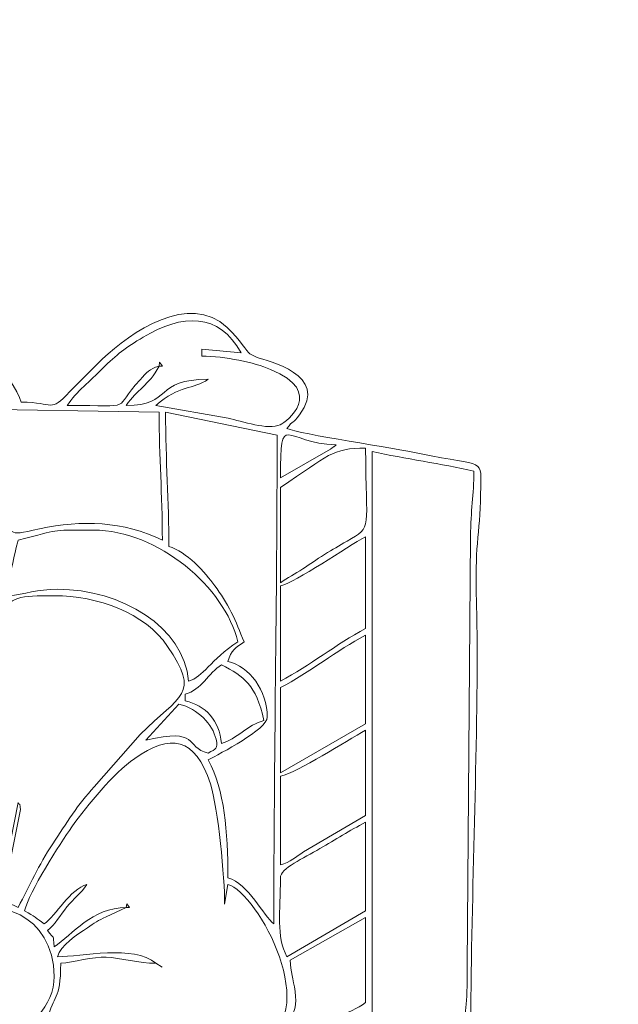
# Model space of a CAD drawing. Header units: millimetres. Extents: x -811 to 1340, y -192 to 870.
# Tile 594 of 656: x 694.4 to 701.24, y 292.55 to 303.79. Entities that reach past the tile are written whole.
import ezdxf

# ---------------------------------------------------------------- set-up
doc = ezdxf.new("R2010")
doc.units = ezdxf.units.MM
doc.header["$MEASUREMENT"] = 0
doc.layers.add('layer 1', color=7, linetype='Continuous')

msp = doc.modelspace()

# ---------------------------------------------------------------- linework, layer by layer
at = {"layer": 'layer 1', "color": 250, "lineweight": 9}
msp.add_open_spline([(728.8618, 280.1878), (728.8618, 280.1878), (728.8618, 265.0378), (728.8618, 265.0378), (728.8618, 265.0378), (728.8618, 265.0378), (708.8618, 265.0378), (708.8618, 265.0378), (708.8618, 265.0378), (708.8618, 265.0378), (708.8618, 268.0378), (708.8618, 268.0378), (708.8618, 268.0378), (708.8618, 268.0378), (688.8618, 268.0378), (688.8618, 268.0378), (688.8618, 268.0378), (688.8618, 268.0378), (688.8618, 265.0378), (688.8618, 265.0378), (688.8618, 265.0378), (688.8618, 265.0378), (668.8618, 265.0378), (668.8618, 265.0378), (668.8618, 265.0378), (668.8618, 265.0378), (668.8618, 280.1878), (668.8618, 280.1878), (668.8618, 280.1878), (668.8618, 280.1878), (671.8618, 280.1878), (671.8618, 280.1878), (671.8618, 280.1878), (671.8618, 280.1878), (671.8618, 299.8878), (671.8618, 299.8878), (671.8618, 299.8878), (671.8618, 299.8878), (668.8618, 299.8878), (668.8618, 299.8878), (668.8618, 299.8878), (668.8618, 299.8878), (668.8618, 315.0378), (668.8618, 315.0378), (668.8618, 315.0378), (668.8618, 315.0378), (688.8617, 315.0378), (688.8617, 315.0378), (688.8617, 315.0378), (688.8617, 309.5159), (693.3399, 305.0378), (698.8617, 305.0378), (698.8617, 305.0378), (704.3835, 305.0378), (708.8617, 309.5159), (708.8617, 315.0378), (708.8617, 315.0378), (708.8617, 315.0378), (728.8618, 315.0378), (728.8618, 315.0378), (728.8618, 315.0378), (728.8618, 315.0378), (728.8618, 299.8878), (728.8618, 299.8878), (728.8618, 299.8878), (728.8618, 299.8878), (725.8618, 299.8878), (725.8618, 299.8878), (725.8618, 299.8878), (725.8618, 299.8878), (725.8618, 280.1878), (725.8618, 280.1878), (725.8618, 280.1878), (725.8618, 280.1878), (728.8618, 280.1878), (728.8618, 280.1878)], degree=3, knots=[0, 0, 0, 0, 0.05, 0.05, 0.05, 0.05, 0.1, 0.1, 0.1, 0.1, 0.15, 0.15, 0.15, 0.15, 0.2, 0.2, 0.2, 0.2, 0.25, 0.25, 0.25, 0.25, 0.3, 0.3, 0.3, 0.3, 0.35, 0.35, 0.35, 0.35, 0.4, 0.4, 0.4, 0.4, 0.45, 0.45, 0.45, 0.45, 0.5, 0.5, 0.5, 0.5, 0.55, 0.55, 0.55, 0.55, 0.6, 0.6, 0.6, 0.6, 0.65, 0.65, 0.65, 0.65, 0.7, 0.7, 0.7, 0.7, 0.75, 0.75, 0.75, 0.75, 0.8, 0.8, 0.8, 0.8, 0.85, 0.85, 0.85, 0.85, 0.9, 0.9, 0.9, 0.9, 1, 1, 1, 1], dxfattribs=at)
at = {"layer": 'layer 1', "color": 114, "lineweight": 9}
for points, knots in [([(692.5488, 300.0252), (692.2773, 300.0252), (692.071, 300.043), (691.862, 299.9626), (691.862, 299.9626), (691.6519, 299.8817), (691.5203, 299.7325), (691.6495, 299.4631), (691.6495, 299.4631), (691.1249, 299.4631), (690.5998, 299.4657), (690.0753, 299.4627), (690.0753, 299.4627), (689.117, 299.4572), (689.2514, 299.7672), (689.2514, 298.7887), (689.2514, 298.7887), (688.873, 298.8768), (689.0976, 298.9011), (688.502, 298.9011), (688.502, 298.9011), (688.0409, 299.5896), (687.3746, 299.6129), (686.7034, 299.1634), (686.7034, 299.1634), (686.6578, 299.2029), (686.6897, 299.1823), (686.6161, 299.226), (686.6161, 299.226), (685.9288, 299.6342), (684.9417, 299.6617), (684.4614, 298.8197), (684.4614, 298.8197), (684.2931, 298.5246), (684.4775, 298.6084), (684.1736, 298.5834), (684.1736, 298.5834), (683.4458, 298.5235), (683.0063, 298.2119), (682.8438, 297.5146), (682.8438, 297.5146), (682.9569, 297.439), (683.1754, 297.2464), (683.2935, 297.2149), (683.2935, 297.2149), (683.2484, 297.0212), (683.1618, 297.0267), (683.0819, 296.827), (683.0819, 296.827), (683.0099, 296.6475), (683.0312, 296.5072), (683.0312, 296.2781), (683.0312, 296.2781), (683.4243, 296.1866), (684.9104, 295.5367), (685.242, 295.0415), (685.242, 295.0415), (685.0578, 294.9924), (685.1734, 294.962), (684.8688, 294.9651), (684.8688, 294.9651), (684.5703, 294.9681), (683.5072, 294.8399), (683.2629, 294.7723), (683.2629, 294.7723), (682.9999, 294.6997), (682.3567, 294.5649), (682.3567, 294.2547), (682.3567, 294.2547), (682.3567, 294.0525), (682.4832, 293.9204), (682.6565, 293.88), (682.6565, 293.88), (682.6565, 293.4232), (682.6885, 293.2546), (682.9937, 293.0931), (682.9937, 293.0931), (683.2567, 293.2692), (684.3394, 294.2212), (684.605, 294.2922), (684.605, 294.2922), (684.509, 294.1488), (684.3723, 294.0607), (684.2622, 293.923), (684.2622, 293.923), (684.145, 293.7767), (684.0417, 293.6561), (683.9253, 293.5104), (683.9253, 293.5104), (683.1988, 292.6007), (682.7361, 291.7327), (682.2068, 290.7324), (682.2068, 290.7324), (682.0268, 290.853), (681.5388, 291.445), (680.7066, 291.93), (680.7066, 291.93), (680.1865, 292.2331), (679.3966, 292.3453), (679.3966, 291.5193), (679.3966, 291.5193), (679.3966, 291.2299), (679.3978, 290.7017), (679.5089, 290.4701), (679.5089, 290.4701), (679.1552, 290.2333), (678.8585, 289.9235), (678.9843, 289.3835), (678.9843, 289.3835), (678.9843, 289.3835), (677.2982, 289.3835), (677.2982, 289.3835), (677.2982, 289.3835), (677.2982, 289.3835), (677.2607, 279.9033), (677.2607, 279.9033), (677.2607, 279.9033), (677.2607, 279.9033), (688.3895, 279.9033), (688.3895, 279.9033), (688.3895, 279.9033), (688.3895, 279.9033), (688.3895, 281.2148), (688.3895, 281.2148), (688.3895, 281.2148), (688.4981, 281.1858), (688.7019, 281.0031), (688.8611, 280.8995), (688.8611, 280.8995), (689.4325, 280.5277), (690.3973, 280.0667), (691.0596, 279.9129), (691.0596, 279.9129), (691.3057, 279.8557), (691.4781, 279.7936), (691.7241, 279.753), (691.7241, 279.753), (693.0986, 279.5262), (692.9463, 279.6122), (694.1601, 279.641), (694.1601, 279.641), (694.1601, 279.641), (695.1255, 279.7997), (695.1255, 279.7997), (695.1255, 279.7997), (695.2171, 279.8213), (695.3004, 279.8588), (695.4131, 279.8868), (695.4131, 279.8868), (696.3381, 280.1166), (697.1979, 280.5772), (697.9821, 281.1024), (697.9821, 281.1024), (697.9821, 281.2906), (697.9863, 281.2967), (698.0196, 281.4396), (698.0196, 281.4396), (698.0196, 281.4396), (699.7807, 281.4396), (699.7807, 281.4396), (699.7807, 281.4396), (699.7807, 281.4396), (700.2361, 283.0826), (700.2361, 283.0826), (700.2361, 283.0826), (700.348, 283.3263), (700.6436, 283.4847), (700.3056, 284.1004), (700.3056, 284.1004), (700.3056, 284.1004), (699.6664, 285.2223), (699.6664, 285.2223), (699.6664, 285.2223), (699.4028, 285.6818), (699.481, 285.4821), (699.4809, 286.1984), (699.4809, 286.1984), (699.4809, 286.6375), (699.5187, 286.9339), (699.5184, 287.36), (699.5184, 287.36), (699.5175, 288.9571), (699.5559, 290.4392), (699.5559, 292.0439), (699.5559, 292.0439), (699.5559, 293.5787), (699.6308, 295.1167), (699.6308, 296.6528), (699.6308, 296.6528), (699.6308, 297.0067), (699.6046, 297.4721), (699.6328, 297.8124), (699.6328, 297.8124), (699.6482, 297.9985), (699.6666, 298.1383), (699.6696, 298.3777), (699.6696, 298.3777), (699.6752, 298.8133), (699.7427, 298.6737), (698.9713, 298.8411), (698.9713, 298.8411), (698.7139, 298.897), (697.5875, 299.0635), (697.4575, 299.1259), (697.4575, 299.1259), (697.5306, 299.2256), (697.521, 299.1726), (697.6019, 299.2813), (697.6019, 299.2813), (697.9466, 299.7444), (697.2393, 299.8922), (697.1106, 299.9406), (697.1106, 299.9406), (697.1106, 299.9406), (697.0342, 299.9766), (697.0342, 299.9766), (697.0342, 299.9766), (696.9941, 300.0059), (696.9284, 300.1353), (696.7751, 300.2796), (696.7751, 300.2796), (696.3392, 300.6902), (695.6706, 300.2198), (695.3497, 299.9223), (695.3497, 299.9223), (695.3497, 299.9223), (694.9764, 299.546), (694.9764, 299.546), (694.9764, 299.546), (694.7411, 299.2975), (694.8049, 299.4257), (694.4224, 299.4257), (694.4224, 299.4257), (694.3536, 299.6833), (693.7256, 300.4748), (693.1858, 300.4748), (693.1858, 300.4748), (692.9188, 300.4748), (692.6028, 300.2274), (692.5488, 300.0252)], [0, 0, 0, 0, 0.0163934, 0.0163934, 0.0163934, 0.0163934, 0.0327869, 0.0327869, 0.0327869, 0.0327869, 0.0491803, 0.0491803, 0.0491803, 0.0491803, 0.0655738, 0.0655738, 0.0655738, 0.0655738, 0.0819672, 0.0819672, 0.0819672, 0.0819672, 0.0983607, 0.0983607, 0.0983607, 0.0983607, 0.1147541, 0.1147541, 0.1147541, 0.1147541, 0.1311475, 0.1311475, 0.1311475, 0.1311475, 0.147541, 0.147541, 0.147541, 0.147541, 0.1639344, 0.1639344, 0.1639344, 0.1639344, 0.1803279, 0.1803279, 0.1803279, 0.1803279, 0.1967213, 0.1967213, 0.1967213, 0.1967213, 0.2131148, 0.2131148, 0.2131148, 0.2131148, 0.2295082, 0.2295082, 0.2295082, 0.2295082, 0.2459016, 0.2459016, 0.2459016, 0.2459016, 0.2622951, 0.2622951, 0.2622951, 0.2622951, 0.2786885, 0.2786885, 0.2786885, 0.2786885, 0.295082, 0.295082, 0.295082, 0.295082, 0.3114754, 0.3114754, 0.3114754, 0.3114754, 0.3278689, 0.3278689, 0.3278689, 0.3278689, 0.3442623, 0.3442623, 0.3442623, 0.3442623, 0.3606557, 0.3606557, 0.3606557, 0.3606557, 0.3770492, 0.3770492, 0.3770492, 0.3770492, 0.3934426, 0.3934426, 0.3934426, 0.3934426, 0.4098361, 0.4098361, 0.4098361, 0.4098361, 0.4262295, 0.4262295, 0.4262295, 0.4262295, 0.442623, 0.442623, 0.442623, 0.442623, 0.4590164, 0.4590164, 0.4590164, 0.4590164, 0.4754098, 0.4754098, 0.4754098, 0.4754098, 0.4918033, 0.4918033, 0.4918033, 0.4918033, 0.5081967, 0.5081967, 0.5081967, 0.5081967, 0.5245902, 0.5245902, 0.5245902, 0.5245902, 0.5409836, 0.5409836, 0.5409836, 0.5409836, 0.557377, 0.557377, 0.557377, 0.557377, 0.5737705, 0.5737705, 0.5737705, 0.5737705, 0.5901639, 0.5901639, 0.5901639, 0.5901639, 0.6065574, 0.6065574, 0.6065574, 0.6065574, 0.6229508, 0.6229508, 0.6229508, 0.6229508, 0.6393443, 0.6393443, 0.6393443, 0.6393443, 0.6557377, 0.6557377, 0.6557377, 0.6557377, 0.6721311, 0.6721311, 0.6721311, 0.6721311, 0.6885246, 0.6885246, 0.6885246, 0.6885246, 0.704918, 0.704918, 0.704918, 0.704918, 0.7213115, 0.7213115, 0.7213115, 0.7213115, 0.7377049, 0.7377049, 0.7377049, 0.7377049, 0.7540984, 0.7540984, 0.7540984, 0.7540984, 0.7704918, 0.7704918, 0.7704918, 0.7704918, 0.7868852, 0.7868852, 0.7868852, 0.7868852, 0.8032787, 0.8032787, 0.8032787, 0.8032787, 0.8196721, 0.8196721, 0.8196721, 0.8196721, 0.8360656, 0.8360656, 0.8360656, 0.8360656, 0.852459, 0.852459, 0.852459, 0.852459, 0.8688525, 0.8688525, 0.8688525, 0.8688525, 0.8852459, 0.8852459, 0.8852459, 0.8852459, 0.9016393, 0.9016393, 0.9016393, 0.9016393, 0.9180328, 0.9180328, 0.9180328, 0.9180328, 0.9344262, 0.9344262, 0.9344262, 0.9344262, 0.9508197, 0.9508197, 0.9508197, 0.9508197, 0.9672131, 0.9672131, 0.9672131, 0.9672131, 1, 1, 1, 1]), ([(695.9961, 299.8378), (695.8792, 299.8066), (695.8613, 299.7655), (695.7794, 299.6799), (695.7794, 299.6799), (695.4439, 299.3293), (695.7641, 299.3882), (694.947, 299.3882), (694.947, 299.3882), (695.0551, 299.5496), (695.208, 299.6666), (695.3496, 299.8099), (695.3496, 299.8099), (695.5133, 299.9755), (695.6133, 300.0456), (695.8153, 300.1686), (695.8153, 300.1686), (696.2552, 300.4365), (696.6883, 300.4501), (696.9329, 299.9877), (696.9329, 299.9877), (696.9329, 299.9877), (696.4841, 300.0324), (696.4841, 300.0324), (696.4841, 300.0324), (696.4841, 300.0324), (696.4833, 299.9503), (696.4833, 299.9503), (696.4833, 299.9503), (696.7579, 299.9503), (697.0793, 299.8797), (697.2704, 299.8005), (697.2704, 299.8005), (697.9051, 299.5374), (697.4496, 299.2026), (697.3809, 299.1688), (697.3809, 299.1688), (697.2421, 299.1005), (696.9392, 299.2118), (696.7872, 299.2425), (696.7872, 299.2425), (696.7872, 299.2425), (695.9587, 299.3882), (695.9587, 299.3882), (695.9587, 299.3882), (696.2321, 299.6258), (696.3826, 299.5659), (696.5582, 299.688), (696.5582, 299.688), (695.9406, 299.688), (696.1458, 299.3882), (695.6214, 299.3882), (695.6214, 299.3882), (695.7459, 299.5739), (695.8762, 299.6112), (695.9961, 299.8378)], [0, 0, 0, 0, 0.0666667, 0.0666667, 0.0666667, 0.0666667, 0.1333333, 0.1333333, 0.1333333, 0.1333333, 0.2, 0.2, 0.2, 0.2, 0.2666667, 0.2666667, 0.2666667, 0.2666667, 0.3333333, 0.3333333, 0.3333333, 0.3333333, 0.4, 0.4, 0.4, 0.4, 0.4666667, 0.4666667, 0.4666667, 0.4666667, 0.5333333, 0.5333333, 0.5333333, 0.5333333, 0.6, 0.6, 0.6, 0.6, 0.6666667, 0.6666667, 0.6666667, 0.6666667, 0.7333333, 0.7333333, 0.7333333, 0.7333333, 0.8, 0.8, 0.8, 0.8, 0.8666667, 0.8666667, 0.8666667, 0.8666667, 1, 1, 1, 1]), ([(695.9961, 299.8378), (695.9961, 299.8378), (696.0336, 299.8378), (696.0336, 299.8378), (696.0336, 299.8378), (696.0336, 299.8378), (696.0024, 299.8815), (696.0024, 299.8815), (696.0024, 299.8815), (696.0024, 299.8815), (695.9961, 299.8378), (695.9961, 299.8378)], [0, 0, 0, 0, 0.25, 0.25, 0.25, 0.25, 0.5, 0.5, 0.5, 0.5, 1, 1, 1, 1]), ([(693.673, 298.4514), (693.673, 298.4514), (693.673, 299.3507), (693.673, 299.3507), (693.673, 299.3507), (693.673, 299.3507), (695.9961, 299.3132), (695.9961, 299.3132), (695.9961, 299.3132), (695.9961, 298.7865), (696.0336, 298.3882), (696.0336, 297.8519), (696.0336, 297.8519), (695.5893, 298.065), (695.1136, 298.084), (694.6313, 297.9795), (694.6313, 297.9795), (694.1904, 297.8841), (694.4439, 297.9241), (693.9573, 298.2112), (693.9573, 298.2112), (693.8472, 298.2761), (693.673, 298.315), (693.673, 298.4514)], [0, 0, 0, 0, 0.1428571, 0.1428571, 0.1428571, 0.1428571, 0.2857143, 0.2857143, 0.2857143, 0.2857143, 0.4285714, 0.4285714, 0.4285714, 0.4285714, 0.5714286, 0.5714286, 0.5714286, 0.5714286, 0.7142857, 0.7142857, 0.7142857, 0.7142857, 1, 1, 1, 1]), ([(697.3826, 298.5638), (697.3826, 299.3552), (697.4264, 298.9518), (698.0196, 298.9385), (698.0196, 298.9385), (697.9804, 298.9044), (698.0138, 298.9308), (697.9549, 298.8909), (697.9549, 298.8909), (697.9549, 298.8909), (697.3826, 298.5638), (697.3826, 298.5638)], [0, 0, 0, 0, 0.25, 0.25, 0.25, 0.25, 0.5, 0.5, 0.5, 0.5, 1, 1, 1, 1]), ([(696.0711, 299.3132), (696.0711, 299.3132), (697.3451, 299.051), (697.3451, 299.051), (697.3451, 299.051), (697.3451, 297.163), (697.3076, 295.3725), (697.3076, 293.4678), (697.3076, 293.4678), (697.1871, 293.5561), (697.0194, 293.9293), (696.783, 293.9924), (696.783, 293.9924), (696.783, 294.5327), (696.7443, 294.9896), (696.5582, 295.3413), (696.5582, 295.3413), (696.689, 295.4106), (697.2327, 295.6921), (697.2327, 295.8284), (697.2327, 295.8284), (697.2327, 296.1312), (697.029, 296.4082), (696.783, 296.4655), (696.783, 296.4655), (696.8158, 296.588), (696.8771, 296.6278), (696.9704, 296.6903), (696.9704, 296.6903), (696.9158, 296.8041), (696.8802, 296.915), (696.8212, 297.0282), (696.8212, 297.0282), (696.7664, 297.1334), (696.7, 297.2355), (696.6338, 297.328), (696.6338, 297.328), (696.5254, 297.4794), (696.3061, 297.7242), (696.1086, 297.7769), (696.1086, 297.7769), (696.1086, 298.2875), (696.0711, 298.7605), (696.0711, 299.3132)], [0, 0, 0, 0, 0.0833333, 0.0833333, 0.0833333, 0.0833333, 0.1666667, 0.1666667, 0.1666667, 0.1666667, 0.25, 0.25, 0.25, 0.25, 0.3333333, 0.3333333, 0.3333333, 0.3333333, 0.4166667, 0.4166667, 0.4166667, 0.4166667, 0.5, 0.5, 0.5, 0.5, 0.5833333, 0.5833333, 0.5833333, 0.5833333, 0.6666667, 0.6666667, 0.6666667, 0.6666667, 0.75, 0.75, 0.75, 0.75, 0.8333333, 0.8333333, 0.8333333, 0.8333333, 1, 1, 1, 1]), ([(697.3826, 297.3647), (697.3826, 297.3647), (697.3826, 298.4514), (697.3826, 298.4514), (697.3826, 298.4514), (697.9355, 298.8217), (697.9724, 298.9011), (698.3568, 298.9011), (698.3568, 298.9011), (698.3568, 297.9578), (698.4451, 298.0114), (698.1445, 297.8395), (698.1445, 297.8395), (698.043, 297.7814), (697.9868, 297.7483), (697.8855, 297.6862), (697.8855, 297.6862), (697.7879, 297.6265), (697.7297, 297.5809), (697.6377, 297.5218), (697.6377, 297.5218), (697.544, 297.4617), (697.4696, 297.423), (697.3826, 297.3647)], [0, 0, 0, 0, 0.1428571, 0.1428571, 0.1428571, 0.1428571, 0.2857143, 0.2857143, 0.2857143, 0.2857143, 0.4285714, 0.4285714, 0.4285714, 0.4285714, 0.5714286, 0.5714286, 0.5714286, 0.5714286, 0.7142857, 0.7142857, 0.7142857, 0.7142857, 1, 1, 1, 1]), ([(699.406, 285.7113), (699.406, 285.7113), (698.7456, 286.815), (698.7456, 286.815), (698.7456, 286.815), (698.7456, 286.815), (699.1339, 289.9179), (699.1339, 289.9179), (699.1339, 289.9179), (699.1722, 290.2269), (699.1875, 290.4281), (699.2299, 290.7212), (699.2299, 290.7212), (699.2613, 290.9383), (699.311, 291.2778), (699.331, 291.5193), (699.331, 291.5193), (698.9957, 291.5974), (698.7613, 291.8172), (698.4318, 291.894), (698.4318, 291.894), (698.4318, 291.894), (698.4318, 298.8636), (698.4318, 298.8636), (698.4318, 298.8636), (698.806, 298.7764), (699.2207, 298.7256), (699.5934, 298.6388), (699.5934, 298.6388), (699.5934, 298.3605), (699.5551, 298.1974), (699.5558, 297.8894), (699.5558, 297.8894), (699.5558, 297.8894), (699.5184, 292.9807), (699.5184, 292.9807), (699.5184, 292.9807), (699.5185, 292.5043), (699.488, 292.4726), (699.4797, 292.195), (699.4797, 292.195), (699.464, 291.669), (699.4809, 291.1121), (699.4809, 290.5825), (699.4809, 290.5825), (699.481, 290.0218), (699.4435, 289.5569), (699.4435, 288.9713), (699.4435, 288.9713), (699.4435, 288.9713), (699.4435, 286.4982), (699.4435, 286.4982), (699.4435, 286.4982), (699.4442, 286.1779), (699.406, 286.0105), (699.406, 285.7113)], [0, 0, 0, 0, 0.0666667, 0.0666667, 0.0666667, 0.0666667, 0.1333333, 0.1333333, 0.1333333, 0.1333333, 0.2, 0.2, 0.2, 0.2, 0.2666667, 0.2666667, 0.2666667, 0.2666667, 0.3333333, 0.3333333, 0.3333333, 0.3333333, 0.4, 0.4, 0.4, 0.4, 0.4666667, 0.4666667, 0.4666667, 0.4666667, 0.5333333, 0.5333333, 0.5333333, 0.5333333, 0.6, 0.6, 0.6, 0.6, 0.6666667, 0.6666667, 0.6666667, 0.6666667, 0.7333333, 0.7333333, 0.7333333, 0.7333333, 0.8, 0.8, 0.8, 0.8, 0.8666667, 0.8666667, 0.8666667, 0.8666667, 1, 1, 1, 1]), ([(694.2725, 297.2149), (694.277, 297.4198), (694.3444, 297.6779), (694.3849, 297.8519), (694.3849, 297.8519), (694.911, 297.9744), (694.6911, 297.9643), (695.2467, 297.9643), (695.2467, 297.9643), (695.9863, 297.9643), (696.7513, 297.309), (696.8954, 296.6903), (696.8954, 296.6903), (696.5837, 296.4815), (696.4967, 296.2842), (696.3334, 296.2407), (696.3334, 296.2407), (696.2819, 296.8593), (695.567, 297.2898), (694.8345, 297.2898), (694.8345, 297.2898), (694.6021, 297.2898), (694.4693, 297.2312), (694.2725, 297.2149)], [0, 0, 0, 0, 0.1428571, 0.1428571, 0.1428571, 0.1428571, 0.2857143, 0.2857143, 0.2857143, 0.2857143, 0.4285714, 0.4285714, 0.4285714, 0.4285714, 0.5714286, 0.5714286, 0.5714286, 0.5714286, 0.7142857, 0.7142857, 0.7142857, 0.7142857, 1, 1, 1, 1]), ([(697.3826, 296.2407), (697.3826, 296.2407), (697.3826, 297.3273), (697.3826, 297.3273), (697.3826, 297.3273), (697.5569, 297.3679), (698.1435, 297.7765), (698.3568, 297.8894), (698.3568, 297.8894), (698.3568, 297.8894), (698.3568, 296.8402), (698.3568, 296.8402), (698.3568, 296.8402), (698.0136, 296.6585), (697.7258, 296.4222), (697.3826, 296.2407)], [0, 0, 0, 0, 0.2, 0.2, 0.2, 0.2, 0.4, 0.4, 0.4, 0.4, 0.6, 0.6, 0.6, 0.6, 1, 1, 1, 1]), ([(694.3849, 293.6551), (694.2854, 293.7029), (694.3448, 293.6893), (694.1975, 293.6926), (694.1975, 293.6926), (694.1975, 293.6926), (694.413, 294.7738), (694.413, 294.7738), (694.413, 294.7738), (694.4014, 294.8585), (694.4147, 294.8071), (694.3849, 294.8542), (694.3849, 294.8542), (694.3849, 294.8542), (694.1601, 293.7301), (694.1601, 293.7301), (694.1601, 293.7301), (693.9191, 293.674), (693.8543, 293.6641), (693.673, 293.5427), (693.673, 293.5427), (693.673, 293.5427), (693.8124, 294.6023), (693.8124, 294.6023), (693.8124, 294.6023), (693.8803, 294.9478), (693.9147, 295.286), (693.9824, 295.6315), (693.9824, 295.6315), (694.2852, 297.177), (694.0154, 297.2149), (694.7971, 297.2149), (694.7971, 297.2149), (695.2967, 297.2149), (695.833, 297.0199), (696.0934, 296.6376), (696.0934, 296.6376), (696.4719, 296.0819), (696.2402, 296.0898), (695.7807, 295.6317), (695.7807, 295.6317), (695.7807, 295.6317), (695.2561, 295.0322), (695.2561, 295.0322), (695.2561, 295.0322), (695.0729, 294.8401), (694.933, 294.6136), (694.7816, 294.3825), (694.7816, 294.3825), (694.6175, 294.1319), (694.5216, 293.9135), (694.3849, 293.6551)], [0, 0, 0, 0, 0.0714286, 0.0714286, 0.0714286, 0.0714286, 0.1428571, 0.1428571, 0.1428571, 0.1428571, 0.2142857, 0.2142857, 0.2142857, 0.2142857, 0.2857143, 0.2857143, 0.2857143, 0.2857143, 0.3571429, 0.3571429, 0.3571429, 0.3571429, 0.4285714, 0.4285714, 0.4285714, 0.4285714, 0.5, 0.5, 0.5, 0.5, 0.5714286, 0.5714286, 0.5714286, 0.5714286, 0.6428571, 0.6428571, 0.6428571, 0.6428571, 0.7142857, 0.7142857, 0.7142857, 0.7142857, 0.7857143, 0.7857143, 0.7857143, 0.7857143, 0.8571429, 0.8571429, 0.8571429, 0.8571429, 1, 1, 1, 1]), ([(697.3826, 295.1914), (697.3826, 295.1914), (697.3826, 296.1657), (697.3826, 296.1657), (697.3826, 296.1657), (697.7105, 296.3392), (698.0289, 296.5917), (698.3568, 296.7652), (698.3568, 296.7652), (698.3568, 296.7652), (698.3568, 295.7535), (698.3568, 295.7535), (698.3568, 295.7535), (698.3568, 295.7535), (697.3826, 295.1914), (697.3826, 295.1914)], [0, 0, 0, 0, 0.2, 0.2, 0.2, 0.2, 0.4, 0.4, 0.4, 0.4, 0.6, 0.6, 0.6, 0.6, 1, 1, 1, 1]), ([(696.2959, 296.0908), (696.4817, 296.1404), (696.5617, 296.33), (696.7081, 296.428), (696.7081, 296.428), (696.9743, 296.2871), (697.0987, 296.2051), (697.1952, 295.791), (697.1952, 295.791), (697.0115, 295.7419), (696.8774, 295.5739), (696.7081, 295.5287), (696.7081, 295.5287), (696.6861, 295.7932), (696.5267, 295.962), (696.2959, 296.0158), (696.2959, 296.0158), (696.2959, 296.0158), (696.2959, 296.0908), (696.2959, 296.0908)], [0, 0, 0, 0, 0.1666667, 0.1666667, 0.1666667, 0.1666667, 0.3333333, 0.3333333, 0.3333333, 0.3333333, 0.5, 0.5, 0.5, 0.5, 0.6666667, 0.6666667, 0.6666667, 0.6666667, 1, 1, 1, 1]), ([(695.8463, 295.5661), (695.8463, 295.5661), (696.221, 295.9783), (696.221, 295.9783), (696.221, 295.9783), (696.445, 295.9261), (696.609, 295.7419), (696.6476, 295.5772), (696.6476, 295.5772), (696.6747, 295.4613), (696.6456, 295.4747), (696.5582, 295.4163), (696.5582, 295.4163), (696.2814, 295.4902), (696.4676, 295.7109), (695.8463, 295.5661)], [0, 0, 0, 0, 0.2, 0.2, 0.2, 0.2, 0.4, 0.4, 0.4, 0.4, 0.6, 0.6, 0.6, 0.6, 1, 1, 1, 1]), ([(695.9587, 293.0181), (695.7087, 293.2354), (695.1089, 293.0931), (694.8345, 293.0931), (694.8345, 293.0931), (694.8694, 293.2236), (695.0622, 293.3442), (695.1782, 293.4239), (695.1782, 293.4239), (695.2582, 293.4788), (695.2984, 293.507), (695.3914, 293.5479), (695.3914, 293.5479), (695.3914, 293.5479), (695.6214, 293.6551), (695.6214, 293.6551), (695.6214, 293.6551), (695.2304, 293.6551), (695.008, 293.3467), (694.7971, 293.2055), (694.7971, 293.2055), (694.7837, 293.3666), (694.8024, 293.273), (694.7221, 293.3928), (694.7221, 293.3928), (694.8066, 293.4547), (694.8695, 293.5723), (694.9411, 293.661), (694.9411, 293.661), (695.0237, 293.7634), (695.0993, 293.8092), (695.1718, 293.9175), (695.1718, 293.9175), (694.9785, 293.8658), (694.8217, 293.5682), (694.6847, 293.4678), (694.6847, 293.4678), (694.5863, 293.5337), (694.5798, 293.5542), (694.4599, 293.6177), (694.4599, 293.6177), (694.5092, 293.8296), (694.8628, 294.3858), (695.0002, 294.5762), (695.0002, 294.5762), (695.1824, 294.8287), (695.4686, 295.1833), (695.7178, 295.3574), (695.7178, 295.3574), (696.127, 295.6432), (696.4043, 295.6063), (696.5827, 295.0661), (696.5827, 295.0661), (696.6734, 294.7913), (696.7456, 293.9891), (696.7456, 293.6926), (696.7456, 293.6926), (696.7456, 293.6926), (696.783, 293.9175), (696.783, 293.9175), (696.783, 293.9175), (697.1201, 293.8274), (697.9025, 292.4214), (697.1216, 292.08), (697.1216, 292.08), (696.7864, 291.9334), (696.1964, 292.0199), (695.8452, 292.0803), (695.8452, 292.0803), (695.5106, 292.1378), (694.8581, 292.3698), (694.7221, 292.3811), (694.7221, 292.3811), (694.7879, 292.6632), (694.872, 292.5804), (694.872, 293.0181), (694.872, 293.0181), (695.0165, 293.0301), (695.249, 293.096), (695.391, 293.088), (695.391, 293.088), (695.5483, 293.079), (695.7772, 293.0181), (695.9587, 293.0181)], [0, 0, 0, 0, 0.0454545, 0.0454545, 0.0454545, 0.0454545, 0.0909091, 0.0909091, 0.0909091, 0.0909091, 0.1363636, 0.1363636, 0.1363636, 0.1363636, 0.1818182, 0.1818182, 0.1818182, 0.1818182, 0.2272727, 0.2272727, 0.2272727, 0.2272727, 0.2727273, 0.2727273, 0.2727273, 0.2727273, 0.3181818, 0.3181818, 0.3181818, 0.3181818, 0.3636364, 0.3636364, 0.3636364, 0.3636364, 0.4090909, 0.4090909, 0.4090909, 0.4090909, 0.4545455, 0.4545455, 0.4545455, 0.4545455, 0.5, 0.5, 0.5, 0.5, 0.5454545, 0.5454545, 0.5454545, 0.5454545, 0.5909091, 0.5909091, 0.5909091, 0.5909091, 0.6363636, 0.6363636, 0.6363636, 0.6363636, 0.6818182, 0.6818182, 0.6818182, 0.6818182, 0.7272727, 0.7272727, 0.7272727, 0.7272727, 0.7727273, 0.7727273, 0.7727273, 0.7727273, 0.8181818, 0.8181818, 0.8181818, 0.8181818, 0.8636364, 0.8636364, 0.8636364, 0.8636364, 0.9090909, 0.9090909, 0.9090909, 0.9090909, 1, 1, 1, 1]), ([(697.3826, 294.1423), (697.3826, 294.1423), (697.3826, 295.154), (697.3826, 295.154), (697.3826, 295.154), (697.5853, 295.2012), (698.1306, 295.5589), (698.3568, 295.6786), (698.3568, 295.6786), (698.3568, 295.6786), (698.3568, 294.7043), (698.3568, 294.7043), (698.3568, 294.7043), (698.3568, 294.7043), (697.6467, 294.2904), (697.6467, 294.2904), (697.6467, 294.2904), (697.5576, 294.236), (697.498, 294.1731), (697.3826, 294.1423)], [0, 0, 0, 0, 0.1666667, 0.1666667, 0.1666667, 0.1666667, 0.3333333, 0.3333333, 0.3333333, 0.3333333, 0.5, 0.5, 0.5, 0.5, 0.6666667, 0.6666667, 0.6666667, 0.6666667, 1, 1, 1, 1]), ([(697.4575, 293.0931), (697.3319, 293.3304), (697.3826, 293.6001), (697.3826, 293.9924), (697.3826, 293.9924), (697.3826, 294.1063), (697.647, 294.2154), (697.8343, 294.3275), (697.8343, 294.3275), (698.0136, 294.4348), (698.1701, 294.5306), (698.3568, 294.6294), (698.3568, 294.6294), (698.3568, 294.6294), (698.3568, 293.6177), (698.3568, 293.6177), (698.3568, 293.6177), (698.3568, 293.6177), (697.4575, 293.0931), (697.4575, 293.0931)], [0, 0, 0, 0, 0.1666667, 0.1666667, 0.1666667, 0.1666667, 0.3333333, 0.3333333, 0.3333333, 0.3333333, 0.5, 0.5, 0.5, 0.5, 0.6666667, 0.6666667, 0.6666667, 0.6666667, 1, 1, 1, 1]), ([(693.5231, 292.8682), (693.5231, 293.1742), (693.4977, 293.2557), (693.7554, 293.4978), (693.7554, 293.4978), (694.1053, 293.8266), (694.7971, 293.5731), (694.7971, 292.8682), (694.7971, 292.8682), (694.7971, 292.5348), (694.5208, 292.2312), (694.1975, 292.2312), (694.1975, 292.2312), (693.89, 292.2312), (693.5231, 292.5749), (693.5231, 292.8682)], [0, 0, 0, 0, 0.2, 0.2, 0.2, 0.2, 0.4, 0.4, 0.4, 0.4, 0.6, 0.6, 0.6, 0.6, 1, 1, 1, 1]), ([(695.6214, 293.6551), (695.6214, 293.6551), (695.6589, 293.6551), (695.6589, 293.6551), (695.6589, 293.6551), (695.6589, 293.6551), (695.6277, 293.6989), (695.6277, 293.6989), (695.6277, 293.6989), (695.6277, 293.6989), (695.6214, 293.6551), (695.6214, 293.6551)], [0, 0, 0, 0, 0.25, 0.25, 0.25, 0.25, 0.5, 0.5, 0.5, 0.5, 1, 1, 1, 1]), ([(697.495, 293.0556), (697.495, 293.0556), (698.3568, 293.5427), (698.3568, 293.5427), (698.3568, 293.5427), (698.3568, 293.5427), (698.3568, 292.5685), (698.3568, 292.5685), (698.3568, 292.5685), (698.1631, 292.4388), (697.9133, 292.3608), (697.7198, 292.2312), (697.7198, 292.2312), (697.7198, 292.2312), (697.6536, 292.2775), (697.6536, 292.2775), (697.6536, 292.2775), (697.6481, 292.2815), (697.6374, 292.2882), (697.6314, 292.2927), (697.6314, 292.2927), (697.4009, 292.4651), (697.5969, 292.3662), (697.551, 292.697), (697.551, 292.697), (697.5304, 292.8453), (697.4988, 292.9161), (697.495, 293.0556)], [0, 0, 0, 0, 0.125, 0.125, 0.125, 0.125, 0.25, 0.25, 0.25, 0.25, 0.375, 0.375, 0.375, 0.375, 0.5, 0.5, 0.5, 0.5, 0.625, 0.625, 0.625, 0.625, 0.75, 0.75, 0.75, 0.75, 1, 1, 1, 1]), ([(695.9587, 293.0181), (695.9587, 293.0181), (696.0317, 292.975), (696.0317, 292.975), (696.0317, 292.975), (696.0317, 292.975), (695.9587, 293.0181), (695.9587, 293.0181)], [0, 0, 0, 0, 0.3333333, 0.3333333, 0.3333333, 0.3333333, 1, 1, 1, 1])]:
    msp.add_open_spline(points, degree=3, knots=knots, dxfattribs=at)
msp.add_open_spline([(695.8463, 295.5661), (695.8463, 295.5661), (695.8463, 295.5661), (695.8463, 295.5661)], degree=3, dxfattribs=at)

doc.saveas('drawing.dxf')
